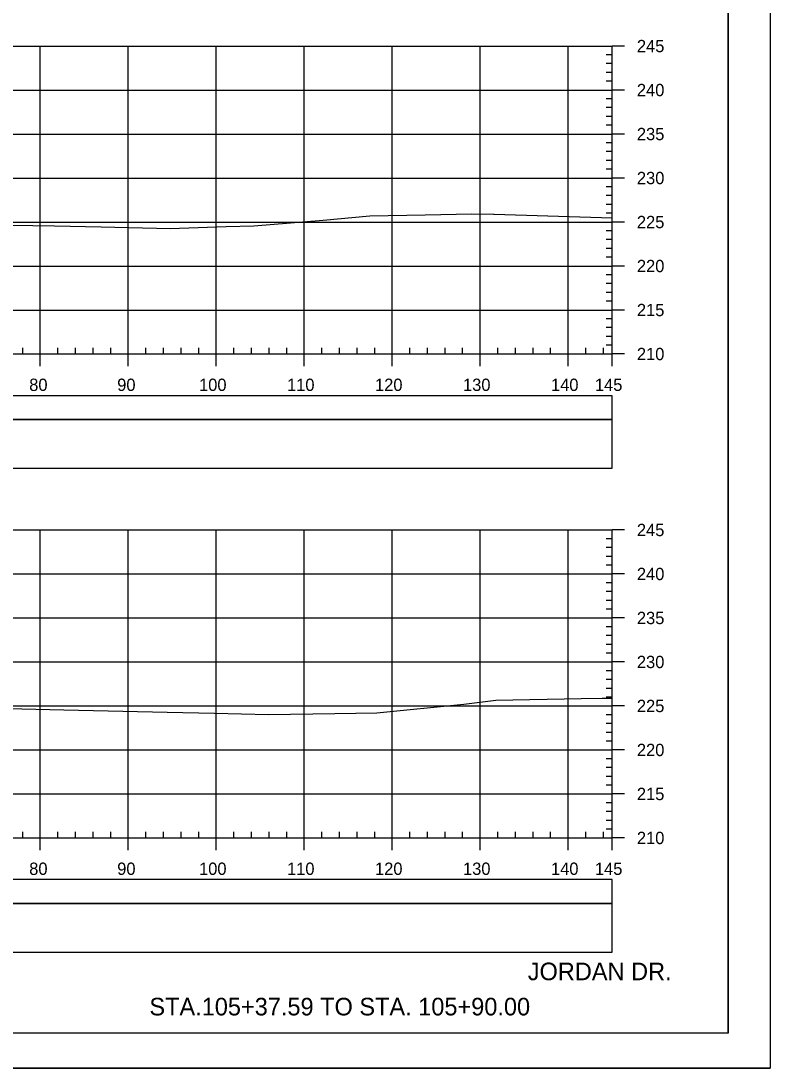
# Model space of a CAD drawing. Extents: x 1386544 to 1388153, y 379785 to 390999.
# Drawn here: x 1388009.8 to 1388094.9, y 380518.8 to 380637.8 of the extents above; entities that cross this region are included whole.
import ezdxf

# ---------------------------------------------------------------- set-up
doc = ezdxf.new("R2010")
doc.units = 0
for name, color, linetype in [('R_Axis', 7, 'Continuous'), ('R_Axis Annot', 7, 'Continuous'), ('R_Border', 7, 'Continuous'), ('R_Draft', 7, 'Continuous'), ('R_Exist Surface', 7, 'Continuous'), ('R_Grid', 7, 'Continuous'), ('R_No Plot', 7, 'Continuous')]:
    doc.layers.add(name, color=color, linetype=linetype)

msp = doc.modelspace()

# ---------------------------------------------------------------- linework, layer by layer
at = {"layer": 'R_Axis'}
for p, q in [((1388076.97, 380599.95), (1388076.97, 380634.95)), ((1388078.37, 380634.95), (1388076.97, 380634.95)), ((1388076.97, 380633.95), (1388076.27, 380633.95)), ((1388076.97, 380632.95), (1388076.27, 380632.95)), ((1388076.97, 380631.95), (1388076.27, 380631.95)), ((1388076.97, 380630.95), (1388076.27, 380630.95)), ((1388078.37, 380629.95), (1388076.97, 380629.95)), ((1388076.97, 380628.95), (1388076.27, 380628.95)), ((1388076.97, 380627.95), (1388076.27, 380627.95)), ((1388076.97, 380626.95), (1388076.27, 380626.95)), ((1388076.97, 380625.95), (1388076.27, 380625.95)), ((1388076.97, 380623.95), (1388076.27, 380623.95)), ((1388078.37, 380624.95), (1388076.97, 380624.95)), ((1388076.97, 380622.95), (1388076.27, 380622.95)), ((1388076.97, 380621.95), (1388076.27, 380621.95)), ((1388076.97, 380620.95), (1388076.27, 380620.95)), ((1388078.37, 380619.95), (1388076.97, 380619.95)), ((1388076.97, 380618.95), (1388076.27, 380618.95)), ((1388076.97, 380617.95), (1388076.27, 380617.95)), ((1388076.97, 380616.95), (1388076.27, 380616.95)), ((1388076.97, 380615.95), (1388076.27, 380615.95)), ((1388078.37, 380614.95), (1388076.97, 380614.95)), ((1388076.97, 380613.95), (1388076.27, 380613.95)), ((1388076.97, 380612.95), (1388076.27, 380612.95)), ((1388076.97, 380611.95), (1388076.27, 380611.95)), ((1388076.97, 380610.95), (1388076.27, 380610.95)), ((1388078.37, 380609.95), (1388076.97, 380609.95)), ((1388076.97, 380608.95), (1388076.27, 380608.95)), ((1388076.97, 380607.95), (1388076.27, 380607.95)), ((1388076.97, 380606.95), (1388076.27, 380606.95)), ((1388076.97, 380605.95), (1388076.27, 380605.95)), ((1388078.37, 380604.95), (1388076.97, 380604.95)), ((1388076.97, 380603.95), (1388076.27, 380603.95)), ((1388076.97, 380602.95), (1388076.27, 380602.95)), ((1388076.97, 380601.95), (1388076.27, 380601.95)), ((1388009.97, 380599.95), (1388009.97, 380600.65)), ((1388013.97, 380599.95), (1388013.97, 380600.65)), ((1388015.97, 380599.95), (1388015.97, 380600.65)), ((1388017.97, 380599.95), (1388017.97, 380600.65)), ((1388019.97, 380599.95), (1388019.97, 380600.65)), ((1388023.97, 380599.95), (1388023.97, 380600.65)), ((1388025.97, 380599.95), (1388025.97, 380600.65)), ((1388027.97, 380599.95), (1388027.97, 380600.65)), ((1388029.97, 380599.95), (1388029.97, 380600.65)), ((1388033.97, 380599.95), (1388033.97, 380600.65)), ((1388035.97, 380599.95), (1388035.97, 380600.65)), ((1388037.97, 380599.95), (1388037.97, 380600.65)), ((1388039.97, 380599.95), (1388039.97, 380600.65)), ((1388043.97, 380599.95), (1388043.97, 380600.65)), ((1388045.97, 380599.95), (1388045.97, 380600.65)), ((1388047.97, 380599.95), (1388047.97, 380600.65)), ((1388049.97, 380599.95), (1388049.97, 380600.65)), ((1388053.97, 380599.95), (1388053.97, 380600.65)), ((1388055.97, 380599.95), (1388055.97, 380600.65)), ((1388057.97, 380599.95), (1388057.97, 380600.65)), ((1388059.97, 380599.95), (1388059.97, 380600.65)), ((1388063.97, 380599.95), (1388063.97, 380600.65)), ((1388065.97, 380599.95), (1388065.97, 380600.65)), ((1388067.97, 380599.95), (1388067.97, 380600.65)), ((1388069.97, 380599.95), (1388069.97, 380600.65)), ((1388073.97, 380599.95), (1388073.97, 380600.65)), ((1388075.97, 380599.95), (1388075.97, 380600.65)), ((1388076.97, 380600.95), (1388076.27, 380600.95)), ((1387786.97, 380599.95), (1388076.97, 380599.95)), ((1388011.97, 380598.55), (1388011.97, 380599.95)), ((1388021.97, 380598.55), (1388021.97, 380599.95)), ((1388031.97, 380598.55), (1388031.97, 380599.95)), ((1388041.97, 380598.55), (1388041.97, 380599.95)), ((1388051.97, 380598.55), (1388051.97, 380599.95)), ((1388061.97, 380598.55), (1388061.97, 380599.95)), ((1388071.97, 380598.55), (1388071.97, 380599.95)), ((1388076.97, 380598.55), (1388076.97, 380599.95)), ((1388078.37, 380599.95), (1388076.97, 380599.95)), ((1388076.97, 380544.95), (1388076.97, 380579.95)), ((1388078.37, 380579.95), (1388076.97, 380579.95)), ((1388076.97, 380578.95), (1388076.27, 380578.95)), ((1388076.97, 380577.95), (1388076.27, 380577.95)), ((1388076.97, 380576.95), (1388076.27, 380576.95)), ((1388076.97, 380575.95), (1388076.27, 380575.95)), ((1388076.97, 380573.95), (1388076.27, 380573.95)), ((1388078.37, 380574.95), (1388076.97, 380574.95)), ((1388076.97, 380572.95), (1388076.27, 380572.95)), ((1388076.97, 380571.95), (1388076.27, 380571.95)), ((1388076.97, 380570.95), (1388076.27, 380570.95)), ((1388078.37, 380569.95), (1388076.97, 380569.95)), ((1388076.97, 380568.95), (1388076.27, 380568.95)), ((1388076.97, 380567.95), (1388076.27, 380567.95)), ((1388076.97, 380566.95), (1388076.27, 380566.95)), ((1388076.97, 380565.95), (1388076.27, 380565.95)), ((1388078.37, 380564.95), (1388076.97, 380564.95)), ((1388076.97, 380563.95), (1388076.27, 380563.95)), ((1388076.97, 380562.95), (1388076.27, 380562.95)), ((1388076.97, 380561.95), (1388076.27, 380561.95)), ((1388076.97, 380560.95), (1388076.27, 380560.95)), ((1388078.37, 380559.95), (1388076.97, 380559.95)), ((1388076.97, 380558.95), (1388076.27, 380558.95)), ((1388076.97, 380557.95), (1388076.27, 380557.95)), ((1388076.97, 380556.95), (1388076.27, 380556.95)), ((1388076.97, 380555.95), (1388076.27, 380555.95)), ((1388078.37, 380554.95), (1388076.97, 380554.95)), ((1388076.97, 380553.95), (1388076.27, 380553.95)), ((1388076.97, 380552.95), (1388076.27, 380552.95)), ((1388076.97, 380551.95), (1388076.27, 380551.95)), ((1388076.97, 380550.95), (1388076.27, 380550.95)), ((1388076.97, 380548.95), (1388076.27, 380548.95)), ((1388078.37, 380549.95), (1388076.97, 380549.95)), ((1388076.97, 380547.95), (1388076.27, 380547.95)), ((1388076.97, 380546.95), (1388076.27, 380546.95)), ((1388009.97, 380544.95), (1388009.97, 380545.65)), ((1388013.97, 380544.95), (1388013.97, 380545.65)), ((1388015.97, 380544.95), (1388015.97, 380545.65)), ((1388017.97, 380544.95), (1388017.97, 380545.65)), ((1388019.97, 380544.95), (1388019.97, 380545.65)), ((1388023.97, 380544.95), (1388023.97, 380545.65)), ((1388025.97, 380544.95), (1388025.97, 380545.65)), ((1388027.97, 380544.95), (1388027.97, 380545.65)), ((1388029.97, 380544.95), (1388029.97, 380545.65)), ((1388033.97, 380544.95), (1388033.97, 380545.65)), ((1388035.97, 380544.95), (1388035.97, 380545.65)), ((1388037.97, 380544.95), (1388037.97, 380545.65)), ((1388039.97, 380544.95), (1388039.97, 380545.65)), ((1388043.97, 380544.95), (1388043.97, 380545.65)), ((1388045.97, 380544.95), (1388045.97, 380545.65)), ((1388047.97, 380544.95), (1388047.97, 380545.65)), ((1388049.97, 380544.95), (1388049.97, 380545.65)), ((1388053.97, 380544.95), (1388053.97, 380545.65)), ((1388055.97, 380544.95), (1388055.97, 380545.65)), ((1388057.97, 380544.95), (1388057.97, 380545.65)), ((1388059.97, 380544.95), (1388059.97, 380545.65)), ((1388063.97, 380544.95), (1388063.97, 380545.65)), ((1388065.97, 380544.95), (1388065.97, 380545.65)), ((1388067.97, 380544.95), (1388067.97, 380545.65)), ((1388069.97, 380544.95), (1388069.97, 380545.65)), ((1388073.97, 380544.95), (1388073.97, 380545.65)), ((1388075.97, 380544.95), (1388075.97, 380545.65)), ((1388076.97, 380545.95), (1388076.27, 380545.95)), ((1387786.97, 380544.95), (1388076.97, 380544.95)), ((1388011.97, 380543.55), (1388011.97, 380544.95)), ((1388021.97, 380543.55), (1388021.97, 380544.95)), ((1388031.97, 380543.55), (1388031.97, 380544.95)), ((1388041.97, 380543.55), (1388041.97, 380544.95)), ((1388051.97, 380543.55), (1388051.97, 380544.95)), ((1388061.97, 380543.55), (1388061.97, 380544.95)), ((1388071.97, 380543.55), (1388071.97, 380544.95)), ((1388076.97, 380543.55), (1388076.97, 380544.95)), ((1388078.37, 380544.95), (1388076.97, 380544.95))]:
    msp.add_line(p, q, dxfattribs=at)
at = {"layer": 'R_Axis Annot'}
for points in [[(1388005.99, 380592.5), (1388076.97, 380592.5), (1388076.97, 380595.21), (1388005.99, 380595.21)], [(1388005.99, 380586.98), (1388076.97, 380586.98), (1388076.97, 380592.5), (1388005.99, 380592.5)], [(1388005.99, 380537.5), (1388076.97, 380537.5), (1388076.97, 380540.21), (1388005.99, 380540.21)], [(1388005.99, 380531.98), (1388076.97, 380531.98), (1388076.97, 380537.5), (1388005.99, 380537.5)]]:
    msp.add_lwpolyline(points, close=True, dxfattribs=at)
at = {"layer": 'R_Border'}
for q in [(1388090.15, 380728.24), (1387773.97, 380522.78)]:
    msp.add_line((1388090.15, 380522.78), q, dxfattribs=at)
at = {"layer": 'R_Exist Surface'}
for points in [[(1387993.72, 380614.83), (1388013.59, 380614.52), (1388018.89, 380614.4), (1388026.72, 380614.22), (1388033.1, 380614.45), (1388036.22, 380614.52), (1388044.11, 380615.15), (1388049.41, 380615.67), (1388055.72, 380615.77), (1388061.03, 380615.87), (1388063.48, 380615.85), (1388063.56, 380615.85), (1388076.97, 380615.44)], [(1388003.44, 380559.77), (1388014.64, 380559.52), (1388026.38, 380559.25), (1388031.75, 380559.13), (1388037.92, 380558.97), (1388045.45, 380559.11), (1388050.22, 380559.16), (1388060.09, 380560.15), (1388063.74, 380560.61), (1388073.44, 380560.81), (1388075.81, 380560.84), (1388076.45, 380560.84), (1388076.97, 380560.84)]]:
    msp.add_lwpolyline(points, dxfattribs=at)
at = {"layer": 'R_Grid'}
for p, q in [((1387786.97, 380634.95), (1388076.97, 380634.95)), ((1388011.97, 380599.95), (1388011.97, 380634.95)), ((1388021.97, 380599.95), (1388021.97, 380634.95)), ((1388031.97, 380599.95), (1388031.97, 380634.95)), ((1388041.97, 380599.95), (1388041.97, 380634.95)), ((1388051.97, 380599.95), (1388051.97, 380634.95)), ((1388061.97, 380599.95), (1388061.97, 380634.95)), ((1388071.97, 380599.95), (1388071.97, 380634.95)), ((1388076.97, 380599.95), (1388076.97, 380634.95)), ((1387786.97, 380629.95), (1388076.97, 380629.95)), ((1387786.97, 380624.95), (1388076.97, 380624.95)), ((1387786.97, 380619.95), (1388076.97, 380619.95)), ((1387786.97, 380614.95), (1388076.97, 380614.95)), ((1387786.97, 380609.95), (1388076.97, 380609.95)), ((1387786.97, 380604.95), (1388076.97, 380604.95)), ((1387786.97, 380599.95), (1388076.97, 380599.95)), ((1387786.97, 380579.95), (1388076.97, 380579.95)), ((1388011.97, 380544.95), (1388011.97, 380579.95)), ((1388021.97, 380544.95), (1388021.97, 380579.95)), ((1388031.97, 380544.95), (1388031.97, 380579.95)), ((1388041.97, 380544.95), (1388041.97, 380579.95)), ((1388051.97, 380544.95), (1388051.97, 380579.95)), ((1388061.97, 380544.95), (1388061.97, 380579.95)), ((1388071.97, 380544.95), (1388071.97, 380579.95)), ((1388076.97, 380544.95), (1388076.97, 380579.95)), ((1387786.97, 380574.95), (1388076.97, 380574.95)), ((1387786.97, 380569.95), (1388076.97, 380569.95)), ((1387786.97, 380564.95), (1388076.97, 380564.95)), ((1387786.97, 380559.95), (1388076.97, 380559.95)), ((1387786.97, 380554.95), (1388076.97, 380554.95)), ((1387786.97, 380549.95), (1388076.97, 380549.95)), ((1387786.97, 380544.95), (1388076.97, 380544.95))]:
    msp.add_line(p, q, dxfattribs=at)
at = {"layer": 'R_No Plot'}
msp.add_line((1387761.57, 380518.8), (1388094.9, 380518.8), dxfattribs=at)
for points in [[(1387761.56, 380732.14), (1388094.9, 380732.14), (1388094.9, 380518.8), (1387761.56, 380518.8)], [(1388007.89, 380728.24), (1388027.51, 380728.24), (1388027.51, 380718.36), (1388043.62, 380718.36), (1388066.82, 380718.36), (1388066.82, 380694.03), (1388090.15, 380694.03), (1388090.15, 380522.78), (1387773.97, 380522.78), (1387773.97, 380728.24)]]:
    msp.add_lwpolyline(points, close=True, dxfattribs=at)

# ---------------------------------------------------------------- texts
at = {"layer": 'R_Axis Annot'}
for s, p in [('245', (1388079.77, 380634.25)), ('240', (1388079.77, 380629.25)), ('235', (1388079.77, 380624.25)), ('230', (1388079.77, 380619.25)), ('225', (1388079.77, 380614.25)), ('220', (1388079.77, 380609.25)), ('215', (1388079.77, 380604.25)), ('210', (1388079.77, 380599.25)), ('80', (1388010.71, 380595.75)), ('90', (1388020.71, 380595.75)), ('100', (1388030.01, 380595.75)), ('110', (1388040.01, 380595.75)), ('120', (1388050.01, 380595.75)), ('130', (1388060.01, 380595.75)), ('140', (1388070.01, 380595.75)), ('145', (1388075, 380595.75)), ('245', (1388079.77, 380579.25)), ('240', (1388079.77, 380574.25)), ('235', (1388079.77, 380569.25)), ('230', (1388079.77, 380564.25)), ('225', (1388079.77, 380559.25)), ('220', (1388079.77, 380554.25)), ('215', (1388079.77, 380549.25)), ('210', (1388079.77, 380544.25)), ('80', (1388010.71, 380540.75)), ('90', (1388020.71, 380540.75)), ('100', (1388030.01, 380540.75)), ('110', (1388040.01, 380540.75)), ('120', (1388050.01, 380540.75)), ('130', (1388060.01, 380540.75)), ('140', (1388070.01, 380540.75)), ('145', (1388075, 380540.75))]:
    msp.add_text(s, height=1.4, dxfattribs=at).set_placement(p)
at = {"layer": 'R_Draft'}
for s, p in [('JORDAN DR.', (1388067.37, 380528.78)), ('STA.105+37.59 TO STA. 105+90.00', (1388024.37, 380524.78))]:
    msp.add_text(s, height=2, dxfattribs=at).set_placement(p)

doc.saveas('drawing.dxf')
